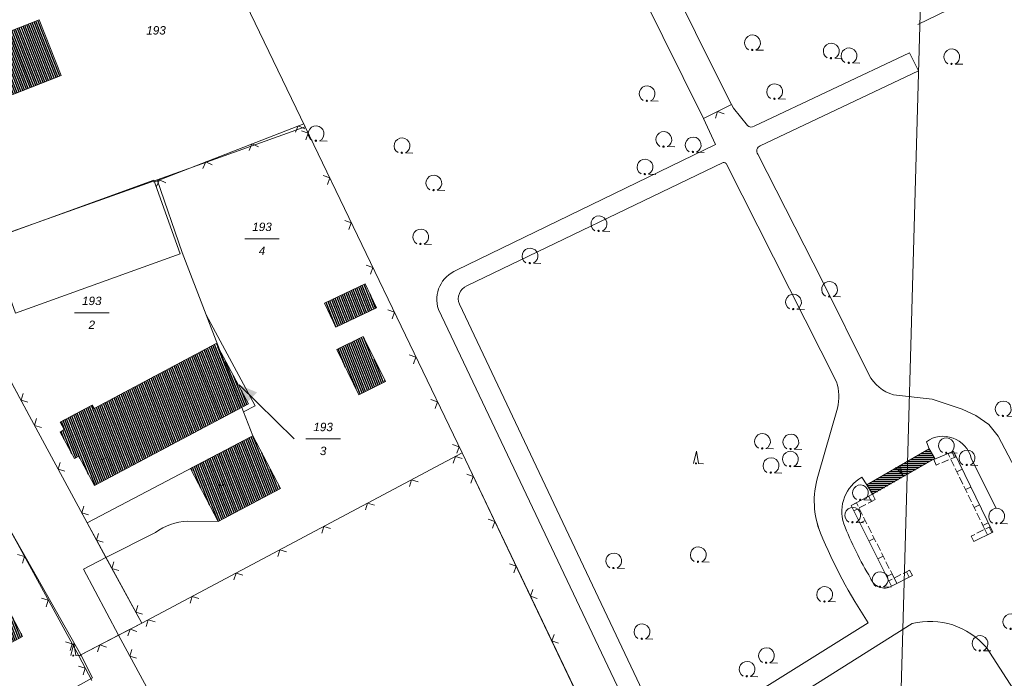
# Model space of a CAD drawing. Header units: metres. Extents: x 345144 to 348639, y 5629211 to 5635235.
# Tile 976 of 1056: x 347294 to 347393, y 5631235 to 5631301. Entities that reach past the tile are written whole.
import ezdxf
from ezdxf.enums import TextEntityAlignment as Align

# ---------------------------------------------------------------- set-up
doc = ezdxf.new("R2010")
doc.units = ezdxf.units.M
doc.header["$MEASUREMENT"] = 0
for name, color, linetype in [('081-083 Topographie', 7, 'Continuous'), ('081-083 Topographie Ausg.', 7, 'Continuous'), ('ALLG Pseudo-Topographie', 7, 'Continuous'), ('AX Flurstück', 7, 'Continuous'), ('AX Gebäude', 7, 'Continuous'), ('Blatt', 7, 'Continuous'), ('Definitionslinie', 7, 'Continuous'), ('MG Präsentationsobjekt - Linie', 7, 'Continuous'), ('Präsentationsobjekt -Text (punktförmig)', 7, 'Continuous')]:
    doc.layers.add(name, color=color, linetype=linetype)
doc.styles.add('ARIAL', font='arial.ttf', dxfattribs={"height": 1})
doc.styles.add('ARIALIT', font='ariali.ttf', dxfattribs={"height": 1})
pattern_1 = [(111.5294117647, (0, 0), (-0.186045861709, -0.07339575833), [])]

# ---------------------------------------------------------------- blocks, each defined once
blk = doc.blocks.new('alk_7100_nrwx2')
at = {"true_color": 0x2e2e2e}
h = blk.add_hatch(color=250, dxfattribs=at)
edge = h.paths.add_edge_path(flags=0)
edge.add_arc((0.024073, -0.597267), 0.057254, 180, 360, ccw=False)
edge.add_arc((0.024073, -0.597267), 0.057255, 0, 180, ccw=False)
at = {"color": 250, "lineweight": 5, "true_color": 0x2e2e2e, "flags": 128}
blk.add_lwpolyline([(0.349382, -0.597267), (1, -0.597267)], dxfattribs=at)
at = {"color": 250, "lineweight": 5, "true_color": 0x2e2e2e}
for centre, radius, start, end in [((0.024073, 0.012362), 0.690995, -61.91481688, -118.08518312), ((0.024073, -0.597267), 0.057255, 0, 180), ((0.024073, -0.597267), 0.057254, 180, 0)]:
    blk.add_arc(centre, radius, start, end, dxfattribs=at)
blk = doc.blocks.new('alk_7200_nrwx2')
at = {"true_color": 0x2e2e2e}
h = blk.add_hatch(color=250, dxfattribs=at)
edge = h.paths.add_edge_path(flags=0)
edge.add_arc((-0.020544, -0.388118), 0.055525, 180, 360, ccw=False)
edge.add_arc((-0.020544, -0.388118), 0.055525, 0, 180, ccw=False)
at = {"color": 250, "lineweight": 5, "true_color": 0x2e2e2e, "flags": 128}
blk.add_lwpolyline([(-0.298168, -0.388118), (-0.020544, 1), (0.257079, -0.388118), (0.812326, -0.388118)], dxfattribs=at)
blk.add_lwpolyline([(-0.298168, -0.388118), (-0.020544, 1), (0.257079, -0.388118), (0.812326, -0.388118)], dxfattribs=at)
at = {"color": 250, "lineweight": 5, "true_color": 0x2e2e2e}
for start, end in [(0, 180), (180, 0)]:
    blk.add_arc((-0.020544, -0.388118), 0.055525, start, end, dxfattribs=at)

msp = doc.modelspace()

# ---------------------------------------------------------------- hatches: boundary and pattern name
at = {"layer": '081-083 Topographie'}
h = msp.add_hatch(dxfattribs=at)
h.set_pattern_fill('_USER', scale=0.2, style=0, pattern_type=0)
h.set_pattern_definition([(0, (0, 0), (0, 0.2), [])])
h.paths.add_polyline_path([(347386.033, 5631257.119), (347379.757, 5631253.506), (347379.757, 5631253.506), (347379.199, 5631254.468), (347379.199, 5631254.468), (347385.486, 5631258.064), (347385.486, 5631258.064)], flags=0)
at = {"layer": 'AX Gebäude', "true_color": 0x4f4f4f}
h = msp.add_hatch(dxfattribs=at)
h.set_pattern_fill('_USER', color=251, scale=0.2, angle=111.52941176, style=0, pattern_type=0)
h.set_pattern_definition(pattern_1)
h.paths.add_polyline_path([(347295.92, 5631301.228), (347298.118, 5631295.634), (347295.125, 5631294.458), (347292.929, 5631300.051)], flags=0)
h = msp.add_hatch(dxfattribs=at)
h.set_pattern_fill('_USER', color=251, scale=0.2, angle=111.52941176, style=0, pattern_type=0)
h.set_pattern_definition(pattern_1)
h.paths.add_polyline_path([(347283.661, 5631296.411), (347292.929, 5631300.051), (347295.125, 5631294.458), (347285.884, 5631290.828)], flags=0)
h = msp.add_hatch(dxfattribs=at)
h.set_pattern_fill('_USER', color=251, scale=0.2, angle=111.52941176, style=0, pattern_type=0)
h.set_pattern_definition(pattern_1)
h.paths.add_polyline_path([(347324.63, 5631272.718), (347328.718, 5631274.66), (347329.851, 5631272.276), (347325.764, 5631270.333)], flags=0)
h = msp.add_hatch(dxfattribs=at)
h.set_pattern_fill('_USER', color=251, scale=0.2, angle=111.52941176, style=0, pattern_type=0)
h.set_pattern_definition(pattern_1)
h.paths.add_polyline_path([(347325.849, 5631268.058), (347328.508, 5631269.373), (347330.749, 5631264.842), (347328.09, 5631263.527)], flags=0)
h = msp.add_hatch(dxfattribs=at)
h.set_pattern_fill('_USER', color=251, scale=0.2, angle=111.52941176, style=0, pattern_type=0)
h.set_pattern_definition(pattern_1)
h.paths.add_polyline_path([(347301.432, 5631262.129), (347313.704, 5631268.664), (347316.973, 5631262.62), (347301.477, 5631254.388), (347299.909, 5631257.336), (347299.466, 5631257.1), (347298.02, 5631259.76), (347298.437, 5631260.036), (347298.022, 5631260.766), (347301.244, 5631262.482)], flags=0)
h = msp.add_hatch(dxfattribs=at)
h.set_pattern_fill('_USER', color=251, scale=0.2, angle=111.52941176, style=0, pattern_type=0)
h.set_pattern_definition(pattern_1)
h.paths.add_polyline_path([(347311.14, 5631256.114), (347317.397, 5631259.391), (347320.177, 5631254.105), (347313.917, 5631250.788)], flags=0)
h = msp.add_hatch(dxfattribs=at)
h.set_pattern_fill('_USER', color=251, scale=0.2, angle=111.52941176, style=0, pattern_type=0)
h.set_pattern_definition(pattern_1)
h.paths.add_polyline_path([(347286.661, 5631235.102), (347282.062, 5631243.535), (347289.723, 5631247.717), (347294.229, 5631239.22)], flags=0)
at = {"layer": 'MG Präsentationsobjekt - Linie', "true_color": 0x5e5e5e}
msp.add_hatch(color=251, dxfattribs=at).paths.add_polyline_path([(347317.827802, 5631263.759614), (347316.818901, 5631262.732133), (347316.039, 5631264.507)], flags=0)

# ---------------------------------------------------------------- linework, layer by layer
at = {"layer": '081-083 Topographie', "color": 7, "linetype": 'Continuous', "lineweight": 5, "flags": 128}
for points in [[(347349.28, 5631325.535), (347364.058, 5631295.695), (347364.058, 5631295.695), (347365.593, 5631292.705), (347365.593, 5631292.705), (347365.789, 5631292.329), (347365.789, 5631292.329), (347367.188, 5631290.608)], [(347346.414, 5631324.257), (347362.767, 5631291.3), (347362.767, 5631291.3), (347363.982, 5631288.683), (347363.982, 5631288.683), (347337.907, 5631276.05)], [(347384.325, 5631300.768), (347398.305, 5631307.539), (347398.305, 5631307.539), (347418.575, 5631273.242), (347418.575, 5631273.242), (347420.009, 5631270.148), (347420.009, 5631270.148), (347427.849, 5631257.13), (347427.849, 5631257.13), (347429.696, 5631253.824), (347429.696, 5631253.824), (347446.14, 5631232.185), (347446.14, 5631232.185), (347466.352, 5631206.14)], [(347367.873, 5631290.541), (347383.512, 5631297.907), (347383.512, 5631297.907), (347384.385, 5631296.089), (347384.385, 5631296.089), (347368.46, 5631288.567)], [(347362.767, 5631291.3), (347365.593, 5631292.705)], [(347307.46, 5631284.909), (347322.529, 5631290.773), (347322.529, 5631290.773), (347322.685, 5631290.449), (347322.685, 5631290.449), (347338.459, 5631257.68)], [(347368.228, 5631287.706), (347374.723, 5631274.958), (347374.723, 5631274.958), (347379.41, 5631265.548)], [(347364.738, 5631286.864), (347338.947, 5631274.46)], [(347376.152, 5631264.82), (347365.086, 5631286.695)], [(347286.96, 5631277.866), (347286.237, 5631277.485), (347286.237, 5631277.485), (347288.509, 5631273.282), (347288.509, 5631273.282), (347294.912, 5631261.436), (347294.912, 5631261.436), (347300.721, 5631250.64), (347300.721, 5631250.64), (347302.629, 5631247.136), (347302.629, 5631247.136), (347306.222, 5631240.538)], [(347338.195, 5631272.631), (347359.308, 5631228.062), (347359.308, 5631228.062), (347379.349, 5631240.567)], [(347336.079, 5631272.095), (347358.506, 5631224.93), (347358.506, 5631224.93), (347379.908, 5631193.933), (347379.908, 5631193.933), (347402.935, 5631163.748), (347402.935, 5631163.748), (347418.118, 5631144.016), (347418.118, 5631144.016), (347470.513, 5631074.937), (347470.513, 5631074.937), (347481.561, 5631083.894), (347481.561, 5631083.894), (347494.964, 5631068.078)], [(347381.9, 5631263.51), (347385.767, 5631263.085), (347385.767, 5631263.085), (347388.795, 5631262.065), (347388.795, 5631262.065), (347390.167, 5631261.419), (347390.167, 5631261.419), (347391.491, 5631260.516), (347391.491, 5631260.516), (347392.431, 5631259.371), (347392.431, 5631259.371), (347396.819, 5631251.002), (347396.819, 5631251.002), (347416.774, 5631263.085), (347416.774, 5631263.085), (347437.377, 5631233.128), (347437.377, 5631233.128), (347459.322, 5631204.289), (347459.322, 5631204.289), (347460.993, 5631205.388), (347460.993, 5631205.388), (347482.393, 5631178.448), (347482.393, 5631178.448), (347504.526, 5631150.568)], [(347374.265, 5631255.283), (347376.258, 5631262.166)], [(347385.486, 5631258.064), (347385.19, 5631258.798)], [(347306.222, 5631240.538), (347338.459, 5631257.68)], [(347338.459, 5631257.68), (347345.05, 5631243.882), (347345.05, 5631243.882), (347354.259, 5631224.605), (347354.259, 5631224.605), (347355.359, 5631222.308)], [(347385.937, 5631256.996), (347387.919, 5631257.836), (347387.919, 5631257.836), (347391.886, 5631249.71), (347391.886, 5631249.71), (347389.984, 5631248.769)], [(347385.937, 5631256.996), (347386.033, 5631257.119)], [(347389.695, 5631257.157), (347392.195, 5631252.157)], [(347378.705, 5631255.23), (347379.199, 5631254.468)], [(347379.757, 5631253.506), (347377.61, 5631252.377), (347377.61, 5631252.377), (347381.695, 5631244.257), (347381.695, 5631244.257), (347383.79, 5631245.356)], [(347291.588, 5631252.36), (347293.745, 5631248.476), (347293.745, 5631248.476), (347299.891, 5631237.258)], [(347310.839, 5631250.818), (347313.917, 5631250.788)], [(347302.629, 5631247.136), (347307.596, 5631249.662)], [(347303.891, 5631239.33), (347300.354, 5631245.969), (347300.354, 5631245.969), (347302.629, 5631247.136)], [(347303.891, 5631239.33), (347306.222, 5631240.538)], [(347383.764, 5631240.5), (347360.075, 5631225.581), (347360.075, 5631225.581), (347380.058, 5631197.206)], [(347299.891, 5631237.258), (347300.108, 5631237.373), (347300.108, 5631237.373), (347303.891, 5631239.33)], [(347303.891, 5631239.33), (347349.049, 5631156.006), (347349.049, 5631156.006), (347365.123, 5631130.165), (347365.123, 5631130.165), (347383.109, 5631103.167), (347383.109, 5631103.167), (347413.705, 5631055.763), (347413.705, 5631055.763), (347415.093, 5631053.576)], [(347380.058, 5631197.206), (347406.37, 5631214.652), (347406.37, 5631214.652), (347391.229, 5631238.083)], [(347299.891, 5631237.258), (347301.203, 5631234.781)]]:
    msp.add_lwpolyline(points, dxfattribs=at)
at = {"layer": '081-083 Topographie', "color": 7, "linetype": 'Continuous', "lineweight": 5}
for centre, radius, start, end in [((347367.564, 5631290.918), 0.487315, -140.49550752, -50.66097205), ((347368.694, 5631288.042), 0.574788, 114.02321582, -144.20726376), ((347364.832, 5631286.614), 0.266603, 17.68735954, 110.60626061), ((347339.127, 5631273.086), 3.205261, 112.37235664, -161.98903785), ((347339.493, 5631273.166), 1.404476, 112.87718899, -157.59988656), ((347383.026, 5631267.424), 4.073675, -152.57947596, -106.0497456), ((347371.286, 5631263.296), 5.098792, -12.80426606, 17.3902216), ((347386.882, 5631256.439), 2.903058, 14.31865144, 125.65009879), ((347382.575, 5631252.826), 8.665103, 163.52874454, -158.22805922), ((347380.638, 5631251.784), 3.950342, 119.28981984, -161.76686065), ((347311.15, 5631244.816), 6.009545, 92.96618888, 126.25588797), ((347409.055, 5631262.984), 34.489645, -158.86432778, -148.70005799), ((347424.213, 5631270.287), 53.815025, -157.40675206, -146.47765692), ((347380.986, 5631245.565), 1.487799, -160.39541466, -61.54014042), ((347385.565, 5631233.325), 7.39726, 40.03168266, 104.09071962)]:
    msp.add_arc(centre, radius, start, end, dxfattribs=at)
at = {"layer": '081-083 Topographie Ausg.', "color": 7, "linetype": 'Continuous', "lineweight": 5, "flags": 128}
for points in [[(347382.088717, 5631256.195303), (347382.807, 5631255.456), (347382.521128, 5631256.446342)], [(347382.807, 5631255.456), (347382.389, 5631256.176)]]:
    msp.add_lwpolyline(points, dxfattribs=at)
at = {"layer": 'ALLG Pseudo-Topographie', "color": 7, "linetype": 'Continuous', "lineweight": 5, "flags": 128}
msp.add_lwpolyline([(347290.873, 5631279.107), (347307.435, 5631285.087), (347310.105, 5631277.691), (347293.533, 5631271.709), (347290.873, 5631279.107)], dxfattribs=at)
at = {"layer": 'AX Flurstück', "color": 8, "linetype": 'Continuous', "lineweight": 13, "true_color": 0x808080, "flags": 128}
for points in [[(347398.443, 5631162.881), (347388.988, 5631174.67), (347368.831, 5631202.336), (347354.26, 5631224.605), (347338.46, 5631257.681), (347322.685, 5631290.449), (347310.778, 5631315.187), (347344.17, 5631326.531), (347383.962, 5631338.831), (347384.84, 5631337.205), (347399.906, 5631309.244), (347413.811, 5631283.114), (347422.076, 5631267.3), (347427.849, 5631257.131), (347446.139, 5631232.186), (347466.217, 5631207.86)], [(347302.146, 5631312.065), (347310.778, 5631315.187), (347322.685, 5631290.449), (347307.795, 5631285.124), (347286.237, 5631277.485), (347275.383, 5631297.099), (347274.083, 5631299.566), (347276.088, 5631300.837), (347276.757, 5631302.071), (347278.182, 5631302.533), (347278.76, 5631302.208), (347294.6, 5631307.448), (347293.928, 5631309.093), (347302.146, 5631312.065)], [(347294.912, 5631261.436), (347300.721, 5631250.64), (347306.223, 5631240.538), (347300.108, 5631237.373), (347291.589, 5631252.36), (347284.173, 5631265.84), (347268.013, 5631295.219), (347274.083, 5631299.566), (347275.383, 5631297.099), (347286.237, 5631277.485), (347294.912, 5631261.436)], [(347307.795, 5631285.124), (347322.685, 5631290.449), (347338.46, 5631257.681), (347306.223, 5631240.538), (347300.721, 5631250.64), (347317.397, 5631259.391), (347316.473, 5631261.789), (347317.652, 5631262.416), (347312.708, 5631271.556), (347310.289, 5631277.833), (347307.795, 5631285.124)], [(347286.237, 5631277.485), (347307.795, 5631285.124), (347310.289, 5631277.833), (347312.708, 5631271.556), (347316.473, 5631261.789), (347317.397, 5631259.391), (347300.721, 5631250.64), (347294.912, 5631261.436), (347286.237, 5631277.485)], [(347312.708, 5631271.556), (347317.652, 5631262.416), (347316.473, 5631261.789), (347312.708, 5631271.556)], [(347306.223, 5631240.538), (347338.46, 5631257.681), (347354.26, 5631224.605), (347368.831, 5631202.336), (347388.988, 5631174.67), (347398.443, 5631162.881)], [(347253.986, 5631231.335), (347291.589, 5631252.36), (347300.108, 5631237.373), (347301.277, 5631235.049), (347263.755, 5631214.261), (347262.573, 5631216.717), (347258.325, 5631223.68), (347253.986, 5631231.335)], [(347263.755, 5631214.261), (347301.277, 5631235.049), (347300.108, 5631237.373), (347306.223, 5631240.538)]]:
    msp.add_lwpolyline(points, dxfattribs=at)
at = {"layer": 'AX Gebäude', "color": 7, "linetype": 'Continuous', "lineweight": 5, "flags": 128}
for points in [[(347295.92, 5631301.228), (347298.118, 5631295.634), (347295.125, 5631294.458), (347292.929, 5631300.051), (347295.92, 5631301.228)], [(347283.661, 5631296.411), (347292.929, 5631300.051), (347295.125, 5631294.458), (347285.884, 5631290.828), (347283.661, 5631296.411)], [(347324.63, 5631272.718), (347328.718, 5631274.66), (347329.851, 5631272.276), (347325.764, 5631270.333), (347324.63, 5631272.718)], [(347325.849, 5631268.058), (347328.508, 5631269.373), (347330.749, 5631264.842), (347328.09, 5631263.527), (347325.849, 5631268.058)], [(347301.432, 5631262.129), (347313.704, 5631268.664), (347316.973, 5631262.62), (347301.477, 5631254.388), (347299.909, 5631257.336), (347299.466, 5631257.1), (347298.02, 5631259.76), (347298.437, 5631260.036), (347298.022, 5631260.766), (347301.244, 5631262.482), (347301.432, 5631262.129)], [(347311.14, 5631256.114), (347317.397, 5631259.391), (347320.177, 5631254.105), (347313.917, 5631250.788), (347311.14, 5631256.114)], [(347286.661, 5631235.102), (347282.062, 5631243.535), (347289.723, 5631247.717), (347294.229, 5631239.22), (347286.661, 5631235.102)]]:
    msp.add_lwpolyline(points, dxfattribs=at)
at = {"layer": 'Blatt', "color": 205, "linetype": 'Continuous', "lineweight": 5, "true_color": 0x873099, "flags": 128}
for points in [[(346881.984, 5631215.922), (346889.025, 5631465.797), (347388.783, 5631451.723), (347381.745, 5631201.846), (346881.984, 5631215.922)], [(347381.745, 5631201.846), (347388.783, 5631451.723), (347888.543, 5631437.647), (347881.503, 5631187.771), (347381.745, 5631201.846)]]:
    msp.add_lwpolyline(points, dxfattribs=at)
at = {"layer": 'Definitionslinie', "color": 7, "linetype": 'Continuous', "lineweight": 5, "flags": 128}
for points in [[(347349.28, 5631325.535), (347364.058, 5631295.695)], [(347346.414, 5631324.257), (347362.767, 5631291.3)], [(347384.325, 5631300.768), (347398.305, 5631307.539)], [(347367.873, 5631290.541), (347383.512, 5631297.907)], [(347383.512, 5631297.907), (347384.385, 5631296.089)], [(347368.46, 5631288.567), (347384.385, 5631296.089)], [(347364.058, 5631295.695), (347365.593, 5631292.705)], [(347362.767, 5631291.3), (347365.593, 5631292.705)], [(347365.593, 5631292.705), (347365.789, 5631292.329)], [(347365.789, 5631292.329), (347367.188, 5631290.608)], [(347362.767, 5631291.3), (347363.982, 5631288.683)], [(347364.85, 5631291.777), (347364.18, 5631292.003), (347363.955, 5631291.332)], [(347364.85, 5631291.777), (347364.18, 5631292.003), (347363.955, 5631291.332)], [(347307.46, 5631284.909), (347322.529, 5631290.773)], [(347322.631, 5631290.276), (347321.984, 5631290.561), (347321.699, 5631289.914)], [(347322.631, 5631290.276), (347321.984, 5631290.561), (347321.699, 5631289.914)], [(347322.748, 5631289.165), (347322.982, 5631289.833), (347322.314, 5631290.066)], [(347322.748, 5631289.165), (347322.982, 5631289.833), (347322.314, 5631290.066)], [(347322.529, 5631290.773), (347322.685, 5631290.449)], [(347322.685, 5631290.449), (347338.459, 5631257.68)], [(347317.972, 5631288.463), (347317.324, 5631288.748), (347317.04, 5631288.1)], [(347317.972, 5631288.463), (347317.324, 5631288.748), (347317.04, 5631288.1)], [(347337.907, 5631276.05), (347363.982, 5631288.683)], [(347368.228, 5631287.706), (347374.723, 5631274.958)], [(347313.312, 5631286.65), (347312.665, 5631286.934), (347312.38, 5631286.287)], [(347313.312, 5631286.65), (347312.665, 5631286.934), (347312.38, 5631286.287)], [(347338.947, 5631274.46), (347364.738, 5631286.864)], [(347365.086, 5631286.695), (347376.152, 5631264.82)], [(347308.652, 5631284.836), (347308.005, 5631285.121), (347307.72, 5631284.474)], [(347308.652, 5631284.836), (347308.005, 5631285.121), (347307.72, 5631284.474)], [(347324.917, 5631284.66), (347325.15, 5631285.328), (347324.483, 5631285.561)], [(347324.917, 5631284.66), (347325.15, 5631285.328), (347324.483, 5631285.561)], [(347327.085, 5631280.155), (347327.319, 5631280.822), (347326.652, 5631281.056)], [(347327.085, 5631280.155), (347327.319, 5631280.822), (347326.652, 5631281.056)], [(347329.254, 5631275.65), (347329.488, 5631276.317), (347328.82, 5631276.551)], [(347329.254, 5631275.65), (347329.488, 5631276.317), (347328.82, 5631276.551)], [(347374.723, 5631274.958), (347379.41, 5631265.548)], [(347288.509, 5631273.282), (347294.912, 5631261.436)], [(347338.195, 5631272.631), (347359.308, 5631228.062)], [(347331.423, 5631271.144), (347331.656, 5631271.812), (347330.989, 5631272.046)], [(347331.423, 5631271.144), (347331.656, 5631271.812), (347330.989, 5631272.046)], [(347336.079, 5631272.095), (347358.506, 5631224.93)], [(347333.591, 5631266.639), (347333.825, 5631267.307), (347333.158, 5631267.54)], [(347333.591, 5631266.639), (347333.825, 5631267.307), (347333.158, 5631267.54)], [(347294.29, 5631263.638), (347294.088, 5631262.96), (347294.766, 5631262.758)], [(347294.29, 5631263.638), (347294.088, 5631262.96), (347294.766, 5631262.758)], [(347381.9, 5631263.51), (347385.767, 5631263.085)], [(347335.76, 5631262.134), (347335.994, 5631262.801), (347335.326, 5631263.035)], [(347335.76, 5631262.134), (347335.994, 5631262.801), (347335.326, 5631263.035)], [(347385.767, 5631263.085), (347388.795, 5631262.065)], [(347294.912, 5631261.436), (347300.721, 5631250.64)], [(347374.265, 5631255.283), (347376.258, 5631262.166)], [(347388.795, 5631262.065), (347390.167, 5631261.419)], [(347390.167, 5631261.419), (347391.491, 5631260.516)], [(347295.651, 5631261.118), (347295.447, 5631260.441), (347296.125, 5631260.238)], [(347295.651, 5631261.118), (347295.447, 5631260.441), (347296.125, 5631260.238)], [(347391.491, 5631260.516), (347392.431, 5631259.371)], [(347392.431, 5631259.371), (347396.819, 5631251.002)], [(347337.929, 5631257.629), (347338.162, 5631258.296), (347337.495, 5631258.53)], [(347337.929, 5631257.629), (347338.162, 5631258.296), (347337.495, 5631258.53)], [(347385.19, 5631258.798), (347385.486, 5631258.064)], [(347306.222, 5631240.538), (347338.459, 5631257.68)], [(347338.459, 5631257.68), (347345.05, 5631243.882)], [(347379.199, 5631254.468), (347385.486, 5631258.064)], [(347385.486, 5631258.064), (347386.033, 5631257.119)], [(347385.937, 5631256.996), (347387.919, 5631257.836)], [(347387.379, 5631257.572), (347387.919, 5631257.836)], [(347387.379, 5631257.572), (347387.919, 5631257.836)], [(347387.38, 5631257.573), (347387.919, 5631257.836)], [(347387.38, 5631257.573), (347387.919, 5631257.836)], [(347387.38, 5631257.573), (347387.545, 5631257.236)], [(347387.38, 5631257.573), (347387.545, 5631257.236)], [(347388.012, 5631257.224), (347387.778, 5631257.776)], [(347388.012, 5631257.224), (347387.778, 5631257.776)], [(347388.153, 5631257.284), (347387.919, 5631257.836)], [(347388.153, 5631257.284), (347387.919, 5631257.836)], [(347387.919, 5631257.836), (347391.886, 5631249.71)], [(347298.02, 5631256.715), (347297.817, 5631256.038), (347298.494, 5631255.835)], [(347298.02, 5631256.715), (347297.817, 5631256.038), (347298.494, 5631255.835)], [(347338.468, 5631257.118), (347337.792, 5631257.325), (347337.585, 5631256.649)], [(347338.468, 5631257.118), (347337.792, 5631257.325), (347337.585, 5631256.649)], [(347379.757, 5631253.506), (347386.033, 5631257.119)], [(347385.937, 5631256.996), (347386.033, 5631257.119)], [(347386.171, 5631256.444), (347385.937, 5631256.996)], [(347386.171, 5631256.444), (347385.937, 5631256.996)], [(347386.171, 5631256.444), (347385.937, 5631256.996)], [(347386.171, 5631256.444), (347385.937, 5631256.996)], [(347386.171, 5631256.444), (347386.516, 5631256.59)], [(347386.171, 5631256.444), (347386.516, 5631256.59)], [(347386.746, 5631256.688), (347387.437, 5631256.981)], [(347386.746, 5631256.688), (347387.437, 5631256.981)], [(347387.654, 5631257.011), (347387.983, 5631256.337)], [(347387.654, 5631257.011), (347387.983, 5631256.337)], [(347387.667, 5631257.078), (347388.012, 5631257.224)], [(347387.667, 5631257.078), (347388.012, 5631257.224)], [(347388.012, 5631257.224), (347388.153, 5631257.284)], [(347388.012, 5631257.224), (347388.153, 5631257.284)], [(347389.695, 5631257.157), (347392.195, 5631252.157)], [(347339.364, 5631254.626), (347339.599, 5631255.293), (347338.933, 5631255.528)], [(347339.364, 5631254.626), (347339.599, 5631255.293), (347338.933, 5631255.528)], [(347388.093, 5631256.113), (347388.257, 5631255.776)], [(347388.093, 5631256.113), (347388.257, 5631255.776)], [(347388.256, 5631255.775), (347388.796, 5631256.039)], [(347388.256, 5631255.775), (347388.796, 5631256.039)], [(347388.257, 5631255.776), (347388.422, 5631255.439)], [(347388.257, 5631255.776), (347388.422, 5631255.439)], [(347334.053, 5631254.771), (347333.377, 5631254.978), (347333.17, 5631254.302)], [(347334.053, 5631254.771), (347333.377, 5631254.978), (347333.17, 5631254.302)], [(347378.705, 5631255.23), (347379.199, 5631254.468)], [(347379.199, 5631254.468), (347379.757, 5631253.506)], [(347388.532, 5631255.214), (347388.861, 5631254.54)], [(347388.532, 5631255.214), (347388.861, 5631254.54)], [(347377.61, 5631252.377), (347379.757, 5631253.506)], [(347380.036, 5631252.975), (347379.757, 5631253.506)], [(347380.036, 5631252.975), (347379.757, 5631253.506)], [(347388.97, 5631254.315), (347389.135, 5631253.978)], [(347388.97, 5631254.315), (347389.135, 5631253.978)], [(347389.134, 5631253.977), (347389.674, 5631254.241)], [(347389.134, 5631253.977), (347389.674, 5631254.241)], [(347389.135, 5631253.978), (347389.299, 5631253.641)], [(347389.135, 5631253.978), (347389.299, 5631253.641)], [(347389.409, 5631253.417), (347389.738, 5631252.743)], [(347389.409, 5631253.417), (347389.738, 5631252.743)], [(347329.639, 5631252.424), (347328.962, 5631252.63), (347328.756, 5631251.954)], [(347329.639, 5631252.424), (347328.962, 5631252.63), (347328.756, 5631251.954)], [(347377.61, 5631252.377), (347378.146, 5631252.647)], [(347377.61, 5631252.377), (347378.146, 5631252.647)], [(347378.146, 5631252.647), (347377.61, 5631252.377)], [(347378.146, 5631252.647), (347377.61, 5631252.377)], [(347377.61, 5631252.377), (347381.695, 5631244.257)], [(347377.89, 5631251.845), (347377.61, 5631252.377)], [(347377.89, 5631251.845), (347377.61, 5631252.377)], [(347377.889, 5631251.846), (347377.61, 5631252.377)], [(347377.889, 5631251.846), (347377.61, 5631252.377)], [(347378.146, 5631252.647), (347378.315, 5631252.312)], [(347378.146, 5631252.647), (347378.315, 5631252.312)], [(347378.442, 5631252.137), (347379.106, 5631252.486)], [(347378.442, 5631252.137), (347379.106, 5631252.486)], [(347379.327, 5631252.602), (347379.659, 5631252.777)], [(347379.327, 5631252.602), (347379.659, 5631252.777)], [(347379.659, 5631252.776), (347379.379, 5631253.308)], [(347379.659, 5631252.776), (347379.379, 5631253.308)], [(347379.659, 5631252.777), (347380.036, 5631252.975)], [(347379.659, 5631252.777), (347380.036, 5631252.975)], [(347389.848, 5631252.518), (347390.012, 5631252.181)], [(347389.848, 5631252.518), (347390.012, 5631252.181)], [(347390.011, 5631252.18), (347390.551, 5631252.444)], [(347390.011, 5631252.18), (347390.551, 5631252.444)], [(347300.389, 5631252.312), (347300.186, 5631251.635), (347300.863, 5631251.432)], [(347300.389, 5631252.312), (347300.186, 5631251.635), (347300.863, 5631251.432)], [(347377.889, 5631251.846), (347378.221, 5631252.021)], [(347377.889, 5631251.846), (347378.221, 5631252.021)], [(347378.427, 5631252.089), (347378.764, 5631251.419)], [(347378.427, 5631252.089), (347378.764, 5631251.419)], [(347390.012, 5631252.181), (347390.177, 5631251.844)], [(347390.012, 5631252.181), (347390.177, 5631251.844)], [(347390.286, 5631251.62), (347390.615, 5631250.946)], [(347390.286, 5631251.62), (347390.615, 5631250.946)], [(347300.721, 5631250.64), (347302.629, 5631247.136)], [(347310.839, 5631250.818), (347313.917, 5631250.788)], [(347341.519, 5631250.114), (347341.755, 5631250.781), (347341.088, 5631251.017)], [(347341.519, 5631250.114), (347341.755, 5631250.781), (347341.088, 5631251.017)], [(347378.509, 5631250.59), (347379.045, 5631250.86)], [(347378.509, 5631250.59), (347379.045, 5631250.86)], [(347378.876, 5631251.195), (347379.045, 5631250.86)], [(347378.876, 5631251.195), (347379.045, 5631250.86)], [(347379.045, 5631250.86), (347379.213, 5631250.525)], [(347379.045, 5631250.86), (347379.213, 5631250.525)], [(347390.725, 5631250.721), (347390.89, 5631250.384)], [(347390.725, 5631250.721), (347390.89, 5631250.384)], [(347390.889, 5631250.383), (347391.429, 5631250.647)], [(347390.889, 5631250.383), (347391.429, 5631250.647)], [(347301.875, 5631249.566), (347301.675, 5631248.888), (347302.353, 5631248.688)], [(347301.875, 5631249.566), (347301.675, 5631248.888), (347302.353, 5631248.688)], [(347302.629, 5631247.136), (347307.596, 5631249.662)], [(347325.224, 5631250.076), (347324.548, 5631250.283), (347324.341, 5631249.607)], [(347325.224, 5631250.076), (347324.548, 5631250.283), (347324.341, 5631249.607)], [(347379.326, 5631250.302), (347379.663, 5631249.632)], [(347379.326, 5631250.302), (347379.663, 5631249.632)], [(347379.775, 5631249.409), (347379.944, 5631249.074)], [(347379.775, 5631249.409), (347379.944, 5631249.074)], [(347389.718, 5631249.307), (347390.054, 5631249.473)], [(347389.718, 5631249.307), (347390.054, 5631249.473)], [(347389.984, 5631248.769), (347391.886, 5631249.71)], [(347390.278, 5631249.584), (347390.95, 5631249.917)], [(347390.278, 5631249.584), (347390.95, 5631249.917)], [(347390.89, 5631250.384), (347391.347, 5631249.447)], [(347390.89, 5631250.384), (347391.347, 5631249.447)], [(347391.174, 5631250.028), (347391.511, 5631250.194)], [(347391.174, 5631250.028), (347391.511, 5631250.194)], [(347391.347, 5631249.447), (347391.886, 5631249.71)], [(347391.347, 5631249.447), (347391.886, 5631249.71)], [(347391.511, 5631250.194), (347391.62, 5631250.248)], [(347391.511, 5631250.194), (347391.62, 5631250.248)], [(347391.777, 5631249.656), (347391.511, 5631250.194)], [(347391.777, 5631249.656), (347391.511, 5631250.194)], [(347391.62, 5631250.248), (347391.886, 5631249.71)], [(347391.62, 5631250.248), (347391.886, 5631249.71)], [(347293.745, 5631248.476), (347299.891, 5631237.258)], [(347379.408, 5631248.804), (347379.944, 5631249.074)], [(347379.408, 5631248.804), (347379.944, 5631249.074)], [(347379.944, 5631249.074), (347380.112, 5631248.739)], [(347379.944, 5631249.074), (347380.112, 5631248.739)], [(347380.225, 5631248.515), (347380.562, 5631247.845)], [(347380.225, 5631248.515), (347380.562, 5631247.845)], [(347389.718, 5631249.307), (347389.984, 5631248.769)], [(347389.718, 5631249.307), (347389.984, 5631248.769)], [(347389.984, 5631248.769), (347389.718, 5631249.307)], [(347389.984, 5631248.769), (347389.718, 5631249.307)], [(347294.217, 5631246.573), (347294.416, 5631247.252), (347293.737, 5631247.45)], [(347294.217, 5631246.573), (347294.416, 5631247.252), (347293.737, 5631247.45)], [(347320.809, 5631247.729), (347320.133, 5631247.935), (347319.926, 5631247.259)], [(347320.809, 5631247.729), (347320.133, 5631247.935), (347319.926, 5631247.259)], [(347380.674, 5631247.622), (347380.842, 5631247.287)], [(347380.674, 5631247.622), (347380.842, 5631247.287)], [(347300.354, 5631245.969), (347302.629, 5631247.136)], [(347302.629, 5631247.136), (347306.222, 5631240.538)], [(347303.43, 5631246.711), (347303.23, 5631246.033), (347303.908, 5631245.833)], [(347303.43, 5631246.711), (347303.23, 5631246.033), (347303.908, 5631245.833)], [(347343.674, 5631245.603), (347343.91, 5631246.269), (347343.243, 5631246.505)], [(347343.674, 5631245.603), (347343.91, 5631246.269), (347343.243, 5631246.505)], [(347380.306, 5631247.017), (347380.842, 5631247.287)], [(347380.306, 5631247.017), (347380.842, 5631247.287)], [(347380.842, 5631247.287), (347381.011, 5631246.952)], [(347380.842, 5631247.287), (347381.011, 5631246.952)], [(347381.123, 5631246.729), (347381.46, 5631246.059)], [(347381.123, 5631246.729), (347381.46, 5631246.059)], [(347300.354, 5631245.969), (347303.891, 5631239.33)], [(347316.395, 5631245.381), (347315.719, 5631245.588), (347315.512, 5631244.912)], [(347316.395, 5631245.381), (347315.719, 5631245.588), (347315.512, 5631244.912)], [(347381.205, 5631245.23), (347381.741, 5631245.5)], [(347381.205, 5631245.23), (347381.741, 5631245.5)], [(347381.573, 5631245.835), (347381.741, 5631245.5)], [(347381.573, 5631245.835), (347381.741, 5631245.5)], [(347381.741, 5631245.5), (347382.231, 5631244.527)], [(347381.741, 5631245.5), (347382.231, 5631244.527)], [(347382.855, 5631245.543), (347383.187, 5631245.717)], [(347382.855, 5631245.543), (347383.187, 5631245.717)], [(347383.187, 5631245.717), (347383.511, 5631245.887)], [(347383.187, 5631245.717), (347383.511, 5631245.887)], [(347383.466, 5631245.186), (347383.188, 5631245.718)], [(347383.466, 5631245.186), (347383.188, 5631245.718)], [(347383.511, 5631245.887), (347383.79, 5631245.356)], [(347383.511, 5631245.887), (347383.79, 5631245.356)], [(347381.416, 5631244.788), (347381.748, 5631244.962)], [(347381.416, 5631244.788), (347381.748, 5631244.962)], [(347381.416, 5631244.788), (347381.695, 5631244.257)], [(347381.416, 5631244.788), (347381.695, 5631244.257)], [(347381.695, 5631244.257), (347381.417, 5631244.789)], [(347381.695, 5631244.257), (347381.417, 5631244.789)], [(347381.695, 5631244.257), (347383.79, 5631245.356)], [(347382.231, 5631244.527), (347381.695, 5631244.257)], [(347382.231, 5631244.527), (347381.695, 5631244.257)], [(347381.969, 5631245.078), (347382.634, 5631245.427)], [(347381.969, 5631245.078), (347382.634, 5631245.427)], [(347345.05, 5631243.882), (347354.259, 5631224.605)], [(347345.58, 5631243.933), (347345.344, 5631243.267), (347346.011, 5631243.031)], [(347345.58, 5631243.933), (347345.344, 5631243.267), (347346.011, 5631243.031)], [(347296.62, 5631242.188), (347296.818, 5631242.867), (347296.139, 5631243.065)], [(347296.62, 5631242.188), (347296.818, 5631242.867), (347296.139, 5631243.065)], [(347311.98, 5631243.034), (347311.304, 5631243.24), (347311.097, 5631242.564)], [(347311.98, 5631243.034), (347311.304, 5631243.24), (347311.097, 5631242.564)], [(347305.821, 5631242.32), (347305.621, 5631241.641), (347306.299, 5631241.441)], [(347305.821, 5631242.32), (347305.621, 5631241.641), (347306.299, 5631241.441)], [(347303.891, 5631239.33), (347306.222, 5631240.538)], [(347307.565, 5631240.686), (347306.889, 5631240.893), (347306.682, 5631240.217)], [(347307.565, 5631240.686), (347306.889, 5631240.893), (347306.682, 5631240.217)], [(347359.308, 5631228.062), (347379.349, 5631240.567)], [(347360.075, 5631225.581), (347383.764, 5631240.5)], [(347305.73, 5631239.72), (347305.057, 5631239.934), (347304.843, 5631239.26)], [(347305.73, 5631239.72), (347305.057, 5631239.934), (347304.843, 5631239.26)], [(347299.022, 5631237.803), (347299.22, 5631238.482), (347298.542, 5631238.68)], [(347299.022, 5631237.803), (347299.22, 5631238.482), (347298.542, 5631238.68)], [(347300.108, 5631237.373), (347303.891, 5631239.33)], [(347303.891, 5631239.33), (347349.049, 5631156.006)], [(347347.735, 5631239.422), (347347.499, 5631238.755), (347348.166, 5631238.52)], [(347347.735, 5631239.422), (347347.499, 5631238.755), (347348.166, 5631238.52)], [(347302.673, 5631238.137), (347302, 5631238.352), (347301.785, 5631237.678)], [(347302.673, 5631238.137), (347302, 5631238.352), (347301.785, 5631237.678)], [(347305.23, 5631237.909), (347305.028, 5631237.231), (347305.706, 5631237.03)], [(347305.23, 5631237.909), (347305.028, 5631237.231), (347305.706, 5631237.03)], [(347391.229, 5631238.083), (347406.37, 5631214.652)], [(347299.891, 5631237.258), (347300.108, 5631237.373)], [(347299.891, 5631237.258), (347301.203, 5631234.781)], [(347300.339, 5631235.344), (347300.547, 5631236.02), (347299.871, 5631236.227)], [(347300.339, 5631235.344), (347300.547, 5631236.02), (347299.871, 5631236.227)]]:
    msp.add_lwpolyline(points, dxfattribs=at)
at = {"layer": 'Definitionslinie', "color": 7, "linetype": 'Continuous', "lineweight": 5}
for centre, radius, start, end in [((347367.564, 5631290.918), 0.487315, -140.49550752, -50.66097205), ((347368.694, 5631288.042), 0.574502, 114.02321582, -144.20726376), ((347364.832, 5631286.614), 0.267088, 17.68735954, 110.60626061), ((347339.127, 5631273.086), 3.205056, 112.37235664, -161.98903785), ((347339.493, 5631273.166), 1.403933, 112.87718899, -157.59988656), ((347383.026, 5631267.424), 4.073675, -152.57947596, -106.0497456), ((347371.286, 5631263.296), 5.099072, -12.80426606, 17.3902216), ((347386.882, 5631256.439), 2.903058, 14.31865144, 125.65009879), ((347382.575, 5631252.826), 8.665619, 163.52874454, -158.22805922), ((347380.638, 5631251.784), 3.950342, 119.28981984, -161.76686065), ((347311.15, 5631244.816), 6.009545, 92.96618888, 126.25588797), ((347409.055, 5631262.984), 34.489109, -158.86432778, -148.70005799), ((347424.213, 5631270.287), 53.815006, -157.40675206, -146.47765692), ((347380.986, 5631245.565), 1.487213, -160.39541466, -61.54014042), ((347385.565, 5631233.325), 7.397582, 40.03168266, 104.09071962)]:
    msp.add_arc(centre, radius, start, end, dxfattribs=at)
at = {"layer": 'MG Präsentationsobjekt - Linie', "color": 251, "linetype": 'Continuous', "lineweight": 13, "true_color": 0x5e5e5e, "flags": 128}
msp.add_lwpolyline([(347316.039, 5631264.507), (347321.569, 5631259.077)], dxfattribs=at)
at = {"layer": 'Präsentationsobjekt -Text (punktförmig)', "color": 251, "linetype": 'Continuous', "lineweight": 13, "true_color": 0x5e5e5e, "flags": 128}
for points in [[(347316.5924, 5631279.20452), (347320.0736, 5631279.20452)], [(347299.4614, 5631271.75852), (347302.9426, 5631271.75852)], [(347322.7424, 5631259.07652), (347326.2236, 5631259.07652)]]:
    msp.add_lwpolyline(points, dxfattribs=at)

# ---------------------------------------------------------------- block references
at = {"layer": '081-083 Topographie'}
for name, p, xscale, yscale, rotation in [('alk_7100_nrwx2', (347367.668, 5631298.897), 1.15275, 1.15275, -2.326036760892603), ('alk_7100_nrwx2', (347375.593, 5631298.069), 1.15275, 1.15275, -2.326609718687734), ('alk_7100_nrwx2', (347377.378, 5631297.598), 1.15275, 1.15275, -2.326609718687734), ('alk_7100_nrwx2', (347387.725, 5631297.488), 1.15275, 1.15275, -2.326036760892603), ('alk_7100_nrwx2', (347357.062, 5631293.781), 1.15275, 1.15275, -2.326036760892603), ('alk_7100_nrwx2', (347369.897, 5631293.986), 1.15275, 1.15275, -2.326036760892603), ('alk_7100_nrwx2', (347323.75, 5631289.758), 1.15275, 1.15275, -2.326094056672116), ('alk_7100_nrwx2', (347332.394, 5631288.545), 1.15275, 1.15275, -2.326036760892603), ('alk_7100_nrwx2', (347358.746, 5631289.176), 1.15275, 1.15275, -2.326609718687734), ('alk_7100_nrwx2', (347361.694, 5631288.626), 1.15275, 1.15275, -2.326036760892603), ('alk_7100_nrwx2', (347356.85, 5631286.407), 1.15275, 1.15275, -2.326036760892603), ('alk_7100_nrwx2', (347335.599, 5631284.797), 1.15275, 1.15275, -2.326036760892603), ('alk_7100_nrwx2', (347352.21, 5631280.689), 1.15275, 1.15275, -2.326036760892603), ('alk_7100_nrwx2', (347334.276, 5631279.374), 1.15275, 1.15275, -2.326609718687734), ('alk_7100_nrwx2', (347345.274, 5631277.458), 1.15275, 1.15275, -2.326036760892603), ('alk_7100_nrwx2', (347375.424, 5631274.1), 1.15275, 1.15275, -2.326609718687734), ('alk_7100_nrwx2', (347371.795, 5631272.828), 1.15275, 1.15275, -2.326609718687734), ('alk_7100_nrwx2', (347392.901, 5631262.074), 1.15275, 1.15275, -2.326036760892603), ('alk_7100_nrwx2', (347368.675, 5631258.813), 1.15275, 1.15275, -2.326609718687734), ('alk_7100_nrwx2', (347371.526, 5631258.752), 1.15275, 1.15275, -2.326036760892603), ('alk_7100_nrwx2', (347387.183, 5631258.378), 1.15275, 1.15275, -2.326036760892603), ('alk_7200_nrwx2', (347362.035, 5631256.96), 0.9005, 0.9005, -2.326609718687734), ('alk_7100_nrwx2', (347371.482, 5631257.024), 1.15275, 1.15275, -2.326036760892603), ('alk_7100_nrwx2', (347389.254, 5631257.149), 1.15275, 1.15275, -2.326609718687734), ('alk_7100_nrwx2', (347369.525, 5631256.381), 1.15275, 1.15275, -2.326036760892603), ('alk_7100_nrwx2', (347378.532, 5631253.647), 1.15275, 1.15275, -2.326609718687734), ('alk_7100_nrwx2', (347377.752, 5631251.382), 1.15275, 1.15275, -2.326036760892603), ('alk_7100_nrwx2', (347392.24, 5631251.288), 1.15275, 1.15275, -2.326609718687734), ('alk_7100_nrwx2', (347353.7, 5631246.785), 1.15275, 1.15275, -2.326036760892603), ('alk_7100_nrwx2', (347362.211, 5631247.414), 1.15275, 1.15275, -2.326036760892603), ('alk_7100_nrwx2', (347380.521, 5631244.904), 1.15275, 1.15275, -2.326609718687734), ('alk_7100_nrwx2', (347374.93, 5631243.415), 1.15275, 1.15275, -2.326036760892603), ('alk_7100_nrwx2', (347393.669, 5631240.672), 1.15275, 1.15275, -2.326609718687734), ('alk_7100_nrwx2', (347356.546, 5631239.671), 1.15275, 1.15275, -2.326094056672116), ('alk_7200_nrwx2', (347299.361, 5631237.638), 0.9005, 0.9005, -2.326036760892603), ('alk_7100_nrwx2', (347390.566, 5631238.483), 1.15275, 1.15275, -2.326609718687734), ('alk_7100_nrwx2', (347369.071, 5631237.264), 1.15275, 1.15275, -2.326609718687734), ('alk_7100_nrwx2', (347367.117, 5631235.895), 1.15275, 1.15275, -2.326036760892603)]:
    msp.add_blockref(name, p, dxfattribs=dict(at, xscale=xscale, yscale=yscale, rotation=rotation))

# ---------------------------------------------------------------- texts
at = {"layer": 'Präsentationsobjekt -Text (punktförmig)', "color": 8, "true_color": 0x808080, "style": 'ARIALIT'}
for s, p in [('193', (347307.668, 5631300.171)), ('193', (347318.333, 5631280.40788)), ('4', (347318.333, 5631278.00116)), ('193', (347301.202, 5631272.96188)), ('2', (347301.202, 5631270.55516)), ('193', (347324.483, 5631260.27988)), ('3', (347324.483, 5631257.87316))]:
    msp.add_text(s, height=0.8421, dxfattribs=at).set_placement(p, align=Align.MIDDLE_CENTER)
at = {"layer": 'Präsentationsobjekt -Text (punktförmig)', "color": 7, "style": 'ARIAL'}
for s, rotation, p in [('1', -59.77008212, (347302.156, 5631256.945)), ('3', -60.34309882, (347314.062, 5631254.404))]:
    msp.add_text(s, height=0.58947, rotation=rotation, dxfattribs=at).set_placement(p, align=Align.CENTER)

doc.saveas('drawing.dxf')
